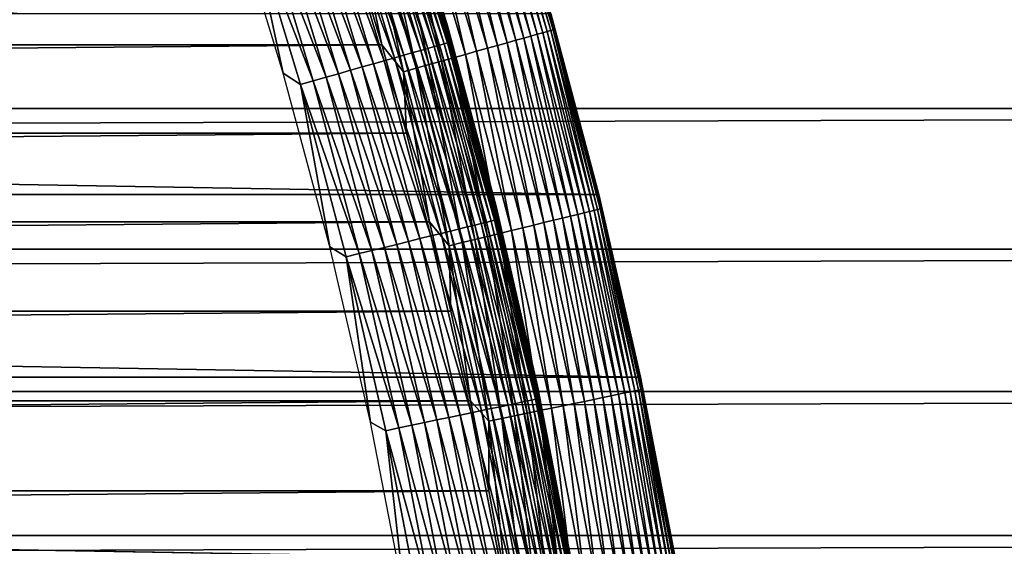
# Model space of a CAD drawing. Header units: millimetres. Extents: x -161 to 161, y -94 to 1149.
# Tile 555 of 656: x 102.44 to 108.2, y -52.01 to -48.93. Entities that reach past the tile are written whole.
import ezdxf

# ---------------------------------------------------------------- set-up
doc = ezdxf.new("R2010")
doc.units = ezdxf.units.MM
doc.header["$LTSCALE"] = 81.481481
for name, color, linetype in [('371', 7, 'CONTINUOUS'), ('376', 7, 'CONTINUOUS'), ('425', 7, 'CONTINUOUS'), ('426', 7, 'CONTINUOUS'), ('427', 7, 'CONTINUOUS'), ('429', 7, 'CONTINUOUS'), ('430', 7, 'CONTINUOUS')]:
    doc.layers.add(name, color=color, linetype=linetype)

msp = doc.modelspace()

# ---------------------------------------------------------------- linework, layer by layer
at = {"layer": '371', "color": 7, "linetype": 'CONTINUOUS', "true_color": 0xffe664}
for points in [[(-129, -48.642, 21.2591), (-129, -49.4484, 21.5791), (129, -48.642, 21.2591), (-129, -48.642, 21.2591)], [(129, -48.642, 21.2591), (-129, -49.4484, 21.5791), (129, -49.4484, 21.5791), (129, -48.642, 21.2591)], [(-129, -49.4484, 21.5791), (-129, -50.2703, 21.8696), (129, -49.4484, 21.5791), (-129, -49.4484, 21.5791)], [(129, -49.4484, 21.5791), (-129, -50.2703, 21.8696), (129, -50.2703, 21.8696), (129, -49.4484, 21.5791)], [(-129, -50.2703, 21.8696), (-129, -51.1043, 22.1296), (129, -50.2703, 21.8696), (-129, -50.2703, 21.8696)], [(129, -50.2703, 21.8696), (-129, -51.1043, 22.1296), (129, -51.1043, 22.1296), (129, -50.2703, 21.8696)], [(-129, -51.1043, 22.1296), (-129, -51.947, 22.3582), (129, -51.1043, 22.1296), (-129, -51.1043, 22.1296)], [(129, -51.1043, 22.1296), (-129, -51.947, 22.3582), (129, -51.947, 22.3582), (129, -51.1043, 22.1296)], [(-129, -51.947, 22.3582), (-129, -52.7946, 22.5541), (129, -51.947, 22.3582), (-129, -51.947, 22.3582)], [(129, -51.947, 22.3582), (-129, -52.7946, 22.5541), (129, -52.7946, 22.5541), (129, -51.947, 22.3582)]]:
    msp.add_3dface(points, dxfattribs=at)
at = {"layer": '376', "color": 7, "linetype": 'CONTINUOUS', "true_color": 0xffe664}
for points in [[(-129, -46.6303, -30.7096), (129, -46.6303, -30.7096), (-129, -68.4697, -30.7096), (-129, -46.6303, -30.7096)], [(-129, -68.4697, -30.7096), (129, -46.6303, -30.7096), (129, -68.4697, -30.7096), (-129, -68.4697, -30.7096)]]:
    msp.add_3dface(points, dxfattribs=at)
at = {"layer": '425', "linetype": 'CONTINUOUS'}
for points in [[(45.5929, -48.5623, -46.2096), (45.4406, -49.0762, -46.2096), (104.4071, -48.5623, -46.2096), (45.5929, -48.5623, -46.2096)], [(104.4071, -48.5623, -46.2096), (45.4406, -49.0762, -46.2096), (104.5594, -49.0762, -46.2096), (104.4071, -48.5623, -46.2096)], [(45.4406, -49.0762, -46.2096), (45.2976, -49.5921, -46.2096), (104.5594, -49.0762, -46.2096), (45.4406, -49.0762, -46.2096)], [(104.5594, -49.0762, -46.2096), (45.2976, -49.5921, -46.2096), (104.7024, -49.5921, -46.2096), (104.5594, -49.0762, -46.2096)], [(45.2976, -49.5921, -46.2096), (45.1634, -50.1113, -46.2096), (104.7024, -49.5921, -46.2096), (45.2976, -49.5921, -46.2096)], [(104.7024, -49.5921, -46.2096), (45.1634, -50.1113, -46.2096), (104.8366, -50.1114, -46.2096), (104.7024, -49.5921, -46.2096)], [(45.1634, -50.1113, -46.2096), (45.0382, -50.6336, -46.2096), (104.8366, -50.1114, -46.2096), (45.1634, -50.1113, -46.2096)], [(104.8366, -50.1114, -46.2096), (45.0382, -50.6336, -46.2096), (104.9619, -50.6336, -46.2096), (104.8366, -50.1114, -46.2096)], [(45.0382, -50.6336, -46.2096), (44.9219, -51.1583, -46.2096), (104.9619, -50.6336, -46.2096), (45.0382, -50.6336, -46.2096)], [(104.9619, -50.6336, -46.2096), (44.9219, -51.1583, -46.2096), (105.0781, -51.1583, -46.2096), (104.9619, -50.6336, -46.2096)], [(44.9219, -51.1583, -46.2096), (44.8148, -51.6851, -46.2096), (105.0781, -51.1583, -46.2096), (44.9219, -51.1583, -46.2096)], [(105.0781, -51.1583, -46.2096), (44.8148, -51.6851, -46.2096), (105.1852, -51.6851, -46.2096), (105.0781, -51.1583, -46.2096)], [(44.8148, -51.6851, -46.2096), (44.7168, -52.2133, -46.2096), (105.1852, -51.6851, -46.2096), (44.8148, -51.6851, -46.2096)], [(105.1852, -51.6851, -46.2096), (44.7168, -52.2133, -46.2096), (105.2832, -52.2133, -46.2096), (105.1852, -51.6851, -46.2096)]]:
    msp.add_3dface(points, dxfattribs=at)
at = {"layer": '426', "linetype": 'CONTINUOUS'}
for points in [[(44.4534, -48.8918, -66.2096), (105.8274, -49.9518, -66.2096), (44.1726, -49.9518, -66.2096), (44.4534, -48.8918, -66.2096)], [(105.5466, -48.8918, -66.2096), (105.8274, -49.9518, -66.2096), (44.4534, -48.8918, -66.2096), (105.5466, -48.8918, -66.2096)], [(44.1726, -49.9518, -66.2096), (106.0714, -51.0207, -66.2096), (43.9286, -51.0207, -66.2096), (44.1726, -49.9518, -66.2096)], [(105.8274, -49.9518, -66.2096), (106.0714, -51.0207, -66.2096), (44.1726, -49.9518, -66.2096), (105.8274, -49.9518, -66.2096)], [(43.9286, -51.0207, -66.2096), (106.278, -52.0962, -66.2096), (43.722, -52.0962, -66.2096), (43.9286, -51.0207, -66.2096)], [(106.0714, -51.0207, -66.2096), (106.278, -52.0962, -66.2096), (43.9286, -51.0207, -66.2096), (106.0714, -51.0207, -66.2096)]]:
    msp.add_3dface(points, dxfattribs=at)
at = {"layer": '427', "linetype": 'CONTINUOUS'}
for points in [[(105.8274, -49.9518, -66.2096), (105.5466, -48.8918, -66.2096), (105.8274, -49.9517, -47.2096), (105.8274, -49.9518, -66.2096)], [(105.8274, -49.9517, -47.2096), (105.5466, -48.8918, -66.2096), (105.5468, -48.8922, -47.2096), (105.8274, -49.9517, -47.2096)], [(106.0713, -51.0203, -47.2096), (105.8274, -49.9518, -66.2096), (105.8274, -49.9517, -47.2096), (106.0713, -51.0203, -47.2096)], [(106.0714, -51.0207, -66.2096), (105.8274, -49.9518, -66.2096), (106.0713, -51.0203, -47.2096), (106.0714, -51.0207, -66.2096)], [(106.2782, -52.0966, -47.2096), (106.0714, -51.0207, -66.2096), (106.0713, -51.0203, -47.2096), (106.2782, -52.0966, -47.2096)], [(106.278, -52.0962, -66.2096), (106.0714, -51.0207, -66.2096), (106.2782, -52.0966, -47.2096), (106.278, -52.0962, -66.2096)]]:
    msp.add_3dface(points, dxfattribs=at)
at = {"layer": '429', "linetype": 'CONTINUOUS'}
for points in [[(105.1589, -47.978, -46.7565), (105.4681, -49.0132, -46.7565), (105.1902, -47.9681, -46.8279), (105.1589, -47.978, -46.7565)], [(105.1902, -47.9681, -46.8279), (105.4997, -49.0044, -46.8279), (105.216, -47.9599, -46.9017), (105.1902, -47.9681, -46.8279)], [(105.1902, -47.9681, -46.8279), (105.4681, -49.0132, -46.7565), (105.4997, -49.0044, -46.8279), (105.1902, -47.9681, -46.8279)], [(105.216, -47.9599, -46.9017), (105.5258, -48.9971, -46.9017), (105.2363, -47.9534, -46.9773), (105.216, -47.9599, -46.9017)], [(105.216, -47.9599, -46.9017), (105.4997, -49.0044, -46.8279), (105.5258, -48.9971, -46.9017), (105.216, -47.9599, -46.9017)], [(105.2363, -47.9534, -46.9773), (105.5463, -48.9913, -46.9773), (105.2508, -47.9488, -47.0544), (105.2363, -47.9534, -46.9773)], [(105.2363, -47.9534, -46.9773), (105.5258, -48.9971, -46.9017), (105.5463, -48.9913, -46.9773), (105.2363, -47.9534, -46.9773)], [(105.2508, -47.9488, -47.0544), (105.561, -48.9872, -47.0544), (105.2595, -47.9461, -47.1325), (105.2508, -47.9488, -47.0544)], [(105.2508, -47.9488, -47.0544), (105.5463, -48.9913, -46.9773), (105.561, -48.9872, -47.0544), (105.2508, -47.9488, -47.0544)], [(105.5468, -48.8922, -47.2096), (105.2595, -47.9461, -47.1325), (105.5698, -48.9848, -47.1325), (105.5468, -48.8922, -47.2096)], [(105.2595, -47.9461, -47.1325), (105.561, -48.9872, -47.0544), (105.5698, -48.9848, -47.1325), (105.2595, -47.9461, -47.1325)], [(104.9837, -48.0336, -46.5029), (105.2911, -49.0628, -46.5029), (105.0345, -48.0175, -46.5607), (104.9837, -48.0336, -46.5029)], [(105.0345, -48.0175, -46.5607), (105.3424, -49.0485, -46.5607), (105.0808, -48.0028, -46.6225), (105.0345, -48.0175, -46.5607)], [(105.0345, -48.0175, -46.5607), (105.2911, -49.0628, -46.5029), (105.3424, -49.0485, -46.5607), (105.0345, -48.0175, -46.5607)], [(105.0808, -48.0028, -46.6225), (105.3892, -49.0353, -46.6225), (105.1224, -47.9896, -46.6879), (105.0808, -48.0028, -46.6225)], [(105.0808, -48.0028, -46.6225), (105.3424, -49.0485, -46.5607), (105.3892, -49.0353, -46.6225), (105.0808, -48.0028, -46.6225)], [(105.1224, -47.9896, -46.6879), (105.4312, -49.0236, -46.6879), (105.1589, -47.978, -46.7565), (105.1224, -47.9896, -46.6879)], [(105.1224, -47.9896, -46.6879), (105.3892, -49.0353, -46.6225), (105.4312, -49.0236, -46.6879), (105.1224, -47.9896, -46.6879)], [(105.1589, -47.978, -46.7565), (105.4312, -49.0236, -46.6879), (105.4681, -49.0132, -46.7565), (105.1589, -47.978, -46.7565)], [(104.8076, -48.0895, -46.3572), (105.1132, -49.1127, -46.3572), (104.8699, -48.0697, -46.4009), (104.8076, -48.0895, -46.3572)], [(104.8699, -48.0697, -46.4009), (105.1761, -49.095, -46.4009), (104.9287, -48.0511, -46.4496), (104.8699, -48.0697, -46.4009)], [(104.8699, -48.0697, -46.4009), (105.1132, -49.1127, -46.3572), (105.1761, -49.095, -46.4009), (104.8699, -48.0697, -46.4009)], [(104.9287, -48.0511, -46.4496), (105.2355, -49.0784, -46.4496), (104.9837, -48.0336, -46.5029), (104.9287, -48.0511, -46.4496)], [(104.9287, -48.0511, -46.4496), (105.1761, -49.095, -46.4009), (105.2355, -49.0784, -46.4496), (104.9287, -48.0511, -46.4496)], [(104.9837, -48.0336, -46.5029), (105.2355, -49.0784, -46.4496), (105.2911, -49.0628, -46.5029), (104.9837, -48.0336, -46.5029)], [(104.604, -48.1541, -46.2586), (104.9075, -49.1703, -46.2586), (104.6742, -48.1318, -46.2858), (104.604, -48.1541, -46.2586)], [(104.6742, -48.1318, -46.2858), (104.9785, -49.1504, -46.2858), (104.7423, -48.1102, -46.3187), (104.6742, -48.1318, -46.2858)], [(104.6742, -48.1318, -46.2858), (104.9075, -49.1703, -46.2586), (104.9785, -49.1504, -46.2858), (104.6742, -48.1318, -46.2858)], [(104.7423, -48.1102, -46.3187), (105.0472, -49.1312, -46.3187), (104.8076, -48.0895, -46.3572), (104.7423, -48.1102, -46.3187)], [(104.7423, -48.1102, -46.3187), (104.9785, -49.1504, -46.2858), (105.0472, -49.1312, -46.3187), (104.7423, -48.1102, -46.3187)], [(104.8076, -48.0895, -46.3572), (105.0472, -49.1312, -46.3187), (105.1132, -49.1127, -46.3572), (104.8076, -48.0895, -46.3572)], [(104.384, -48.2239, -46.2126), (104.6853, -49.2326, -46.2126), (104.4584, -48.2003, -46.2219), (104.384, -48.2239, -46.2126)], [(104.4584, -48.2003, -46.2219), (104.7604, -49.2115, -46.2219), (104.5319, -48.177, -46.2372), (104.4584, -48.2003, -46.2219)], [(104.4584, -48.2003, -46.2219), (104.6853, -49.2326, -46.2126), (104.7604, -49.2115, -46.2219), (104.4584, -48.2003, -46.2219)], [(104.5319, -48.177, -46.2372), (104.8346, -49.1907, -46.2372), (104.604, -48.1541, -46.2586), (104.5319, -48.177, -46.2372)], [(104.5319, -48.177, -46.2372), (104.7604, -49.2115, -46.2219), (104.8346, -49.1907, -46.2372), (104.5319, -48.177, -46.2372)], [(104.604, -48.1541, -46.2586), (104.8346, -49.1907, -46.2372), (104.9075, -49.1703, -46.2586), (104.604, -48.1541, -46.2586)], [(104.4071, -48.5623, -46.2096), (104.5594, -49.0762, -46.2096), (104.384, -48.2239, -46.2126), (104.4071, -48.5623, -46.2096)], [(104.384, -48.2239, -46.2126), (104.5594, -49.0762, -46.2096), (104.6853, -49.2326, -46.2126), (104.384, -48.2239, -46.2126)], [(105.8274, -49.9517, -47.2096), (105.5468, -48.8922, -47.2096), (105.5698, -48.9848, -47.1325), (105.8274, -49.9517, -47.2096)], [(105.4681, -49.0132, -46.7565), (105.7418, -50.0584, -46.7565), (105.4997, -49.0044, -46.8279), (105.4681, -49.0132, -46.7565)], [(105.4997, -49.0044, -46.8279), (105.7737, -50.0507, -46.8279), (105.5258, -48.9971, -46.9017), (105.4997, -49.0044, -46.8279)], [(105.4997, -49.0044, -46.8279), (105.7418, -50.0584, -46.7565), (105.7737, -50.0507, -46.8279), (105.4997, -49.0044, -46.8279)], [(105.5258, -48.9971, -46.9017), (105.8001, -50.0442, -46.9017), (105.5463, -48.9913, -46.9773), (105.5258, -48.9971, -46.9017)], [(105.5258, -48.9971, -46.9017), (105.7737, -50.0507, -46.8279), (105.8001, -50.0442, -46.9017), (105.5258, -48.9971, -46.9017)], [(105.5463, -48.9913, -46.9773), (105.8207, -50.0392, -46.9773), (105.561, -48.9872, -47.0544), (105.5463, -48.9913, -46.9773)], [(105.5463, -48.9913, -46.9773), (105.8001, -50.0442, -46.9017), (105.8207, -50.0392, -46.9773), (105.5463, -48.9913, -46.9773)], [(105.561, -48.9872, -47.0544), (105.8355, -50.0356, -47.0544), (105.5698, -48.9848, -47.1325), (105.561, -48.9872, -47.0544)], [(105.561, -48.9872, -47.0544), (105.8207, -50.0392, -46.9773), (105.8355, -50.0356, -47.0544), (105.561, -48.9872, -47.0544)], [(105.8274, -49.9517, -47.2096), (105.5698, -48.9848, -47.1325), (105.8444, -50.0334, -47.1325), (105.8274, -49.9517, -47.2096)], [(105.5698, -48.9848, -47.1325), (105.8355, -50.0356, -47.0544), (105.8444, -50.0334, -47.1325), (105.5698, -48.9848, -47.1325)], [(105.2355, -49.0784, -46.4496), (105.5071, -50.1156, -46.4496), (105.2911, -49.0628, -46.5029), (105.2355, -49.0784, -46.4496)], [(105.2911, -49.0628, -46.5029), (105.5632, -50.102, -46.5029), (105.3424, -49.0485, -46.5607), (105.2911, -49.0628, -46.5029)], [(105.2911, -49.0628, -46.5029), (105.5071, -50.1156, -46.4496), (105.5632, -50.102, -46.5029), (105.2911, -49.0628, -46.5029)], [(105.3424, -49.0485, -46.5607), (105.615, -50.0893, -46.5607), (105.3892, -49.0353, -46.6225), (105.3424, -49.0485, -46.5607)], [(105.3424, -49.0485, -46.5607), (105.5632, -50.102, -46.5029), (105.615, -50.0893, -46.5607), (105.3424, -49.0485, -46.5607)], [(105.3892, -49.0353, -46.6225), (105.6622, -50.0778, -46.6225), (105.4312, -49.0236, -46.6879), (105.3892, -49.0353, -46.6225)], [(105.3892, -49.0353, -46.6225), (105.615, -50.0893, -46.5607), (105.6622, -50.0778, -46.6225), (105.3892, -49.0353, -46.6225)], [(105.4312, -49.0236, -46.6879), (105.7046, -50.0675, -46.6879), (105.4681, -49.0132, -46.7565), (105.4312, -49.0236, -46.6879)], [(105.4312, -49.0236, -46.6879), (105.6622, -50.0778, -46.6225), (105.7046, -50.0675, -46.6879), (105.4312, -49.0236, -46.6879)], [(105.4681, -49.0132, -46.7565), (105.7046, -50.0675, -46.6879), (105.7418, -50.0584, -46.7565), (105.4681, -49.0132, -46.7565)], [(104.5594, -49.0762, -46.2096), (104.7024, -49.5921, -46.2096), (104.6853, -49.2326, -46.2126), (104.5594, -49.0762, -46.2096)], [(105.0472, -49.1312, -46.3187), (105.3171, -50.1619, -46.3187), (105.1132, -49.1127, -46.3572), (105.0472, -49.1312, -46.3187)], [(105.1132, -49.1127, -46.3572), (105.3837, -50.1457, -46.3572), (105.1761, -49.095, -46.4009), (105.1132, -49.1127, -46.3572)], [(105.1132, -49.1127, -46.3572), (105.3171, -50.1619, -46.3187), (105.3837, -50.1457, -46.3572), (105.1132, -49.1127, -46.3572)], [(105.1761, -49.095, -46.4009), (105.4472, -50.1302, -46.4009), (105.2355, -49.0784, -46.4496), (105.1761, -49.095, -46.4009)], [(105.1761, -49.095, -46.4009), (105.3837, -50.1457, -46.3572), (105.4472, -50.1302, -46.4009), (105.1761, -49.095, -46.4009)], [(105.2355, -49.0784, -46.4496), (105.4472, -50.1302, -46.4009), (105.5071, -50.1156, -46.4496), (105.2355, -49.0784, -46.4496)], [(104.8346, -49.1907, -46.2372), (105.1026, -50.2142, -46.2372), (104.9075, -49.1703, -46.2586), (104.8346, -49.1907, -46.2372)], [(104.9075, -49.1703, -46.2586), (105.1761, -50.1963, -46.2586), (104.9785, -49.1504, -46.2858), (104.9075, -49.1703, -46.2586)], [(104.9075, -49.1703, -46.2586), (105.1026, -50.2142, -46.2372), (105.1761, -50.1963, -46.2586), (104.9075, -49.1703, -46.2586)], [(104.9785, -49.1504, -46.2858), (105.2478, -50.1788, -46.2858), (105.0472, -49.1312, -46.3187), (104.9785, -49.1504, -46.2858)], [(104.9785, -49.1504, -46.2858), (105.1761, -50.1963, -46.2586), (105.2478, -50.1788, -46.2858), (104.9785, -49.1504, -46.2858)], [(105.0472, -49.1312, -46.3187), (105.2478, -50.1788, -46.2858), (105.3171, -50.1619, -46.3187), (105.0472, -49.1312, -46.3187)], [(104.6853, -49.2326, -46.2126), (104.9519, -50.2509, -46.2126), (104.7604, -49.2115, -46.2219), (104.6853, -49.2326, -46.2126)], [(104.7024, -49.5921, -46.2096), (104.8366, -50.1114, -46.2096), (104.6853, -49.2326, -46.2126), (104.7024, -49.5921, -46.2096)], [(104.6853, -49.2326, -46.2126), (104.8366, -50.1114, -46.2096), (104.9519, -50.2509, -46.2126), (104.6853, -49.2326, -46.2126)], [(104.7604, -49.2115, -46.2219), (105.0277, -50.2324, -46.2219), (104.8346, -49.1907, -46.2372), (104.7604, -49.2115, -46.2219)], [(104.7604, -49.2115, -46.2219), (104.9519, -50.2509, -46.2126), (105.0277, -50.2324, -46.2219), (104.7604, -49.2115, -46.2219)], [(104.8346, -49.1907, -46.2372), (105.0277, -50.2324, -46.2219), (105.1026, -50.2142, -46.2372), (104.8346, -49.1907, -46.2372)], [(106.0713, -51.0203, -47.2096), (105.8274, -49.9517, -47.2096), (105.8444, -50.0334, -47.1325), (106.0713, -51.0203, -47.2096)], [(105.7737, -50.0507, -46.8279), (106.0118, -51.1057, -46.8279), (105.8001, -50.0442, -46.9017), (105.7737, -50.0507, -46.8279)], [(105.8001, -50.0442, -46.9017), (106.0384, -51.1002, -46.9017), (105.8207, -50.0392, -46.9773), (105.8001, -50.0442, -46.9017)], [(105.8001, -50.0442, -46.9017), (106.0118, -51.1057, -46.8279), (106.0384, -51.1002, -46.9017), (105.8001, -50.0442, -46.9017)], [(105.8207, -50.0392, -46.9773), (106.0592, -51.0958, -46.9773), (105.8355, -50.0356, -47.0544), (105.8207, -50.0392, -46.9773)], [(105.8207, -50.0392, -46.9773), (106.0384, -51.1002, -46.9017), (106.0592, -51.0958, -46.9773), (105.8207, -50.0392, -46.9773)], [(105.8355, -50.0356, -47.0544), (106.0741, -51.0927, -47.0544), (105.8444, -50.0334, -47.1325), (105.8355, -50.0356, -47.0544)], [(105.8355, -50.0356, -47.0544), (106.0592, -51.0958, -46.9773), (106.0741, -51.0927, -47.0544), (105.8355, -50.0356, -47.0544)], [(106.0713, -51.0203, -47.2096), (105.8444, -50.0334, -47.1325), (106.083, -51.0909, -47.1325), (106.0713, -51.0203, -47.2096)], [(105.8444, -50.0334, -47.1325), (106.0741, -51.0927, -47.0544), (106.083, -51.0909, -47.1325), (105.8444, -50.0334, -47.1325)], [(105.5071, -50.1156, -46.4496), (105.7432, -51.1615, -46.4496), (105.5632, -50.102, -46.5029), (105.5071, -50.1156, -46.4496)], [(105.5632, -50.102, -46.5029), (105.7996, -51.1498, -46.5029), (105.615, -50.0893, -46.5607), (105.5632, -50.102, -46.5029)], [(105.5632, -50.102, -46.5029), (105.7432, -51.1615, -46.4496), (105.7996, -51.1498, -46.5029), (105.5632, -50.102, -46.5029)], [(105.615, -50.0893, -46.5607), (105.8518, -51.1389, -46.5607), (105.6622, -50.0778, -46.6225), (105.615, -50.0893, -46.5607)], [(105.615, -50.0893, -46.5607), (105.7996, -51.1498, -46.5029), (105.8518, -51.1389, -46.5607), (105.615, -50.0893, -46.5607)], [(105.6622, -50.0778, -46.6225), (105.8994, -51.129, -46.6225), (105.7046, -50.0675, -46.6879), (105.6622, -50.0778, -46.6225)], [(105.6622, -50.0778, -46.6225), (105.8518, -51.1389, -46.5607), (105.8994, -51.129, -46.6225), (105.6622, -50.0778, -46.6225)], [(105.7046, -50.0675, -46.6879), (105.9421, -51.1202, -46.6879), (105.7418, -50.0584, -46.7565), (105.7046, -50.0675, -46.6879)], [(105.7046, -50.0675, -46.6879), (105.8994, -51.129, -46.6225), (105.9421, -51.1202, -46.6879), (105.7046, -50.0675, -46.6879)], [(105.7418, -50.0584, -46.7565), (105.9797, -51.1124, -46.7565), (105.7737, -50.0507, -46.8279), (105.7418, -50.0584, -46.7565)], [(105.7418, -50.0584, -46.7565), (105.9421, -51.1202, -46.6879), (105.9797, -51.1124, -46.7565), (105.7418, -50.0584, -46.7565)], [(105.7737, -50.0507, -46.8279), (105.9797, -51.1124, -46.7565), (106.0118, -51.1057, -46.8279), (105.7737, -50.0507, -46.8279)], [(104.8366, -50.1114, -46.2096), (104.9619, -50.6336, -46.2096), (104.9519, -50.2509, -46.2126), (104.8366, -50.1114, -46.2096)], [(105.3171, -50.1619, -46.3187), (105.5517, -51.2013, -46.3187), (105.3837, -50.1457, -46.3572), (105.3171, -50.1619, -46.3187)], [(105.3837, -50.1457, -46.3572), (105.6188, -51.1873, -46.3572), (105.4472, -50.1302, -46.4009), (105.3837, -50.1457, -46.3572)], [(105.3837, -50.1457, -46.3572), (105.5517, -51.2013, -46.3187), (105.6188, -51.1873, -46.3572), (105.3837, -50.1457, -46.3572)], [(105.4472, -50.1302, -46.4009), (105.6828, -51.174, -46.4009), (105.5071, -50.1156, -46.4496), (105.4472, -50.1302, -46.4009)], [(105.4472, -50.1302, -46.4009), (105.6188, -51.1873, -46.3572), (105.6828, -51.174, -46.4009), (105.4472, -50.1302, -46.4009)], [(105.5071, -50.1156, -46.4496), (105.6828, -51.174, -46.4009), (105.7432, -51.1615, -46.4496), (105.5071, -50.1156, -46.4496)], [(105.0277, -50.2324, -46.2219), (105.2601, -51.2619, -46.2219), (105.1026, -50.2142, -46.2372), (105.0277, -50.2324, -46.2219)], [(105.1026, -50.2142, -46.2372), (105.3355, -51.2462, -46.2372), (105.1761, -50.1963, -46.2586), (105.1026, -50.2142, -46.2372)], [(105.1026, -50.2142, -46.2372), (105.2601, -51.2619, -46.2219), (105.3355, -51.2462, -46.2372), (105.1026, -50.2142, -46.2372)], [(105.1761, -50.1963, -46.2586), (105.4096, -51.2308, -46.2586), (105.2478, -50.1788, -46.2858), (105.1761, -50.1963, -46.2586)], [(105.1761, -50.1963, -46.2586), (105.3355, -51.2462, -46.2372), (105.4096, -51.2308, -46.2586), (105.1761, -50.1963, -46.2586)], [(105.2478, -50.1788, -46.2858), (105.4818, -51.2158, -46.2858), (105.3171, -50.1619, -46.3187), (105.2478, -50.1788, -46.2858)], [(105.2478, -50.1788, -46.2858), (105.4096, -51.2308, -46.2586), (105.4818, -51.2158, -46.2858), (105.2478, -50.1788, -46.2858)], [(105.3171, -50.1619, -46.3187), (105.4818, -51.2158, -46.2858), (105.5517, -51.2013, -46.3187), (105.3171, -50.1619, -46.3187)], [(104.9519, -50.2509, -46.2126), (105.1837, -51.2778, -46.2126), (105.0277, -50.2324, -46.2219), (104.9519, -50.2509, -46.2126)], [(104.9619, -50.6336, -46.2096), (105.0781, -51.1583, -46.2096), (104.9519, -50.2509, -46.2126), (104.9619, -50.6336, -46.2096)], [(104.9519, -50.2509, -46.2126), (105.0781, -51.1583, -46.2096), (105.1837, -51.2778, -46.2126), (104.9519, -50.2509, -46.2126)], [(105.0277, -50.2324, -46.2219), (105.1837, -51.2778, -46.2126), (105.2601, -51.2619, -46.2219), (105.0277, -50.2324, -46.2219)], [(106.2782, -52.0966, -47.2096), (106.0713, -51.0203, -47.2096), (106.083, -51.0909, -47.1325), (106.2782, -52.0966, -47.2096)], [(105.7996, -51.1498, -46.5029), (106.0002, -52.205, -46.5029), (105.8518, -51.1389, -46.5607), (105.7996, -51.1498, -46.5029)], [(105.8518, -51.1389, -46.5607), (106.0527, -52.196, -46.5607), (105.8994, -51.129, -46.6225), (105.8518, -51.1389, -46.5607)], [(105.8518, -51.1389, -46.5607), (106.0002, -52.205, -46.5029), (106.0527, -52.196, -46.5607), (105.8518, -51.1389, -46.5607)], [(105.8994, -51.129, -46.6225), (106.1006, -52.1877, -46.6225), (105.9421, -51.1202, -46.6879), (105.8994, -51.129, -46.6225)], [(105.8994, -51.129, -46.6225), (106.0527, -52.196, -46.5607), (106.1006, -52.1877, -46.6225), (105.8994, -51.129, -46.6225)], [(105.9421, -51.1202, -46.6879), (106.1436, -52.1803, -46.6879), (105.9797, -51.1124, -46.7565), (105.9421, -51.1202, -46.6879)], [(105.9421, -51.1202, -46.6879), (106.1006, -52.1877, -46.6225), (106.1436, -52.1803, -46.6879), (105.9421, -51.1202, -46.6879)], [(105.9797, -51.1124, -46.7565), (106.1814, -52.1738, -46.7565), (106.0118, -51.1057, -46.8279), (105.9797, -51.1124, -46.7565)], [(105.9797, -51.1124, -46.7565), (106.1436, -52.1803, -46.6879), (106.1814, -52.1738, -46.7565), (105.9797, -51.1124, -46.7565)], [(106.0118, -51.1057, -46.8279), (106.2137, -52.1682, -46.8279), (106.0384, -51.1002, -46.9017), (106.0118, -51.1057, -46.8279)], [(106.0118, -51.1057, -46.8279), (106.1814, -52.1738, -46.7565), (106.2137, -52.1682, -46.8279), (106.0118, -51.1057, -46.8279)], [(106.0384, -51.1002, -46.9017), (106.2405, -52.1636, -46.9017), (106.0592, -51.0958, -46.9773), (106.0384, -51.1002, -46.9017)], [(106.0384, -51.1002, -46.9017), (106.2137, -52.1682, -46.8279), (106.2405, -52.1636, -46.9017), (106.0384, -51.1002, -46.9017)], [(106.0592, -51.0958, -46.9773), (106.2614, -52.16, -46.9773), (106.0741, -51.0927, -47.0544), (106.0592, -51.0958, -46.9773)], [(106.0592, -51.0958, -46.9773), (106.2405, -52.1636, -46.9017), (106.2614, -52.16, -46.9773), (106.0592, -51.0958, -46.9773)], [(106.0741, -51.0927, -47.0544), (106.2764, -52.1574, -47.0544), (106.083, -51.0909, -47.1325), (106.0741, -51.0927, -47.0544)], [(106.0741, -51.0927, -47.0544), (106.2614, -52.16, -46.9773), (106.2764, -52.1574, -47.0544), (106.0741, -51.0927, -47.0544)], [(106.2782, -52.0966, -47.2096), (106.083, -51.0909, -47.1325), (106.2854, -52.1559, -47.1325), (106.2782, -52.0966, -47.2096)], [(106.083, -51.0909, -47.1325), (106.2764, -52.1574, -47.0544), (106.2854, -52.1559, -47.1325), (106.083, -51.0909, -47.1325)], [(105.0781, -51.1583, -46.2096), (105.1852, -51.6851, -46.2096), (105.1837, -51.2778, -46.2126), (105.0781, -51.1583, -46.2096)], [(105.5517, -51.2013, -46.3187), (105.7506, -52.2481, -46.3187), (105.6188, -51.1873, -46.3572), (105.5517, -51.2013, -46.3187)], [(105.6188, -51.1873, -46.3572), (105.8182, -52.2364, -46.3572), (105.6828, -51.174, -46.4009), (105.6188, -51.1873, -46.3572)], [(105.6188, -51.1873, -46.3572), (105.7506, -52.2481, -46.3187), (105.8182, -52.2364, -46.3572), (105.6188, -51.1873, -46.3572)], [(105.6828, -51.174, -46.4009), (105.8826, -52.2253, -46.4009), (105.7432, -51.1615, -46.4496), (105.6828, -51.174, -46.4009)], [(105.6828, -51.174, -46.4009), (105.8182, -52.2364, -46.3572), (105.8826, -52.2253, -46.4009), (105.6828, -51.174, -46.4009)], [(105.7432, -51.1615, -46.4496), (105.9434, -52.2148, -46.4496), (105.7996, -51.1498, -46.5029), (105.7432, -51.1615, -46.4496)], [(105.7432, -51.1615, -46.4496), (105.8826, -52.2253, -46.4009), (105.9434, -52.2148, -46.4496), (105.7432, -51.1615, -46.4496)], [(105.7996, -51.1498, -46.5029), (105.9434, -52.2148, -46.4496), (106.0002, -52.205, -46.5029), (105.7996, -51.1498, -46.5029)], [(105.2601, -51.2619, -46.2219), (105.4571, -52.2987, -46.2219), (105.3355, -51.2462, -46.2372), (105.2601, -51.2619, -46.2219)], [(105.3355, -51.2462, -46.2372), (105.5331, -52.2856, -46.2372), (105.4096, -51.2308, -46.2586), (105.3355, -51.2462, -46.2372)], [(105.3355, -51.2462, -46.2372), (105.4571, -52.2987, -46.2219), (105.5331, -52.2856, -46.2372), (105.3355, -51.2462, -46.2372)], [(105.4096, -51.2308, -46.2586), (105.6076, -52.2727, -46.2586), (105.4818, -51.2158, -46.2858), (105.4096, -51.2308, -46.2586)], [(105.4096, -51.2308, -46.2586), (105.5331, -52.2856, -46.2372), (105.6076, -52.2727, -46.2586), (105.4096, -51.2308, -46.2586)], [(105.4818, -51.2158, -46.2858), (105.6803, -52.2602, -46.2858), (105.5517, -51.2013, -46.3187), (105.4818, -51.2158, -46.2858)], [(105.4818, -51.2158, -46.2858), (105.6076, -52.2727, -46.2586), (105.6803, -52.2602, -46.2858), (105.4818, -51.2158, -46.2858)], [(105.5517, -51.2013, -46.3187), (105.6803, -52.2602, -46.2858), (105.7506, -52.2481, -46.3187), (105.5517, -51.2013, -46.3187)], [(105.1837, -51.2778, -46.2126), (105.3802, -52.3119, -46.2126), (105.2601, -51.2619, -46.2219), (105.1837, -51.2778, -46.2126)], [(105.1852, -51.6851, -46.2096), (105.2832, -52.2133, -46.2096), (105.1837, -51.2778, -46.2126), (105.1852, -51.6851, -46.2096)], [(105.1837, -51.2778, -46.2126), (105.2832, -52.2133, -46.2096), (105.3802, -52.3119, -46.2126), (105.1837, -51.2778, -46.2126)], [(105.2601, -51.2619, -46.2219), (105.3802, -52.3119, -46.2126), (105.4571, -52.2987, -46.2219), (105.2601, -51.2619, -46.2219)]]:
    msp.add_3dface(points, dxfattribs=at)
at = {"layer": '430', "color": 7, "linetype": 'CONTINUOUS', "true_color": 0xaaaaaa}
for points in [[(104.9433, -48.9639, -47.8096), (104.6556, -48.0274, -47.7325), (104.6254, -47.9241, -47.8096), (104.9433, -48.9639, -47.8096)], [(104.6469, -48.0302, -47.6544), (104.9579, -49.0591, -47.6544), (104.6324, -48.0348, -47.5773), (104.6469, -48.0302, -47.6544)], [(104.6556, -48.0274, -47.7325), (104.9666, -49.0566, -47.7325), (104.6469, -48.0302, -47.6544), (104.6556, -48.0274, -47.7325)], [(104.6469, -48.0302, -47.6544), (104.9666, -49.0566, -47.7325), (104.9579, -49.0591, -47.6544), (104.6469, -48.0302, -47.6544)], [(104.9666, -49.0566, -47.7325), (104.6556, -48.0274, -47.7325), (104.9433, -48.9639, -47.8096), (104.9666, -49.0566, -47.7325)], [(104.4771, -48.0847, -47.2225), (104.7863, -49.1078, -47.2225), (104.4308, -48.0995, -47.1607), (104.4771, -48.0847, -47.2225)], [(104.5186, -48.0714, -47.2879), (104.8282, -49.0959, -47.2879), (104.4771, -48.0847, -47.2225), (104.5186, -48.0714, -47.2879)], [(104.4771, -48.0847, -47.2225), (104.8282, -49.0959, -47.2879), (104.7863, -49.1078, -47.2225), (104.4771, -48.0847, -47.2225)], [(104.5551, -48.0596, -47.3565), (104.8651, -49.0854, -47.3565), (104.5186, -48.0714, -47.2879), (104.5551, -48.0596, -47.3565)], [(104.5186, -48.0714, -47.2879), (104.8651, -49.0854, -47.3565), (104.8282, -49.0959, -47.2879), (104.5186, -48.0714, -47.2879)], [(104.5864, -48.0496, -47.4279), (104.8967, -49.0765, -47.4279), (104.5551, -48.0596, -47.3565), (104.5864, -48.0496, -47.4279)], [(104.5551, -48.0596, -47.3565), (104.8967, -49.0765, -47.4279), (104.8651, -49.0854, -47.3565), (104.5551, -48.0596, -47.3565)], [(104.6122, -48.0413, -47.5017), (104.9228, -49.0691, -47.5017), (104.5864, -48.0496, -47.4279), (104.6122, -48.0413, -47.5017)], [(104.5864, -48.0496, -47.4279), (104.9228, -49.0691, -47.5017), (104.8967, -49.0765, -47.4279), (104.5864, -48.0496, -47.4279)], [(104.6324, -48.0348, -47.5773), (104.9432, -49.0633, -47.5773), (104.6122, -48.0413, -47.5017), (104.6324, -48.0348, -47.5773)], [(104.6122, -48.0413, -47.5017), (104.9432, -49.0633, -47.5773), (104.9228, -49.0691, -47.5017), (104.6122, -48.0413, -47.5017)], [(104.6324, -48.0348, -47.5773), (104.9579, -49.0591, -47.6544), (104.9432, -49.0633, -47.5773), (104.6324, -48.0348, -47.5773)], [(104.3252, -48.1335, -47.0496), (104.6327, -49.1513, -47.0496), (104.2664, -48.1523, -47.0009), (104.3252, -48.1335, -47.0496)], [(104.3801, -48.1158, -47.1029), (104.6882, -49.1356, -47.1029), (104.3252, -48.1335, -47.0496), (104.3801, -48.1158, -47.1029)], [(104.3252, -48.1335, -47.0496), (104.6882, -49.1356, -47.1029), (104.6327, -49.1513, -47.0496), (104.3252, -48.1335, -47.0496)], [(104.4308, -48.0995, -47.1607), (104.7395, -49.121, -47.1607), (104.3801, -48.1158, -47.1029), (104.4308, -48.0995, -47.1607)], [(104.3801, -48.1158, -47.1029), (104.7395, -49.121, -47.1607), (104.6882, -49.1356, -47.1029), (104.3801, -48.1158, -47.1029)], [(104.4308, -48.0995, -47.1607), (104.7863, -49.1078, -47.2225), (104.7395, -49.121, -47.1607), (104.4308, -48.0995, -47.1607)], [(104.1389, -48.1933, -46.9187), (104.4445, -49.2046, -46.9187), (104.071, -48.2151, -46.8858), (104.1389, -48.1933, -46.9187)], [(104.2042, -48.1723, -46.9572), (104.5105, -49.1859, -46.9572), (104.1389, -48.1933, -46.9187), (104.2042, -48.1723, -46.9572)], [(104.1389, -48.1933, -46.9187), (104.5105, -49.1859, -46.9572), (104.4445, -49.2046, -46.9187), (104.1389, -48.1933, -46.9187)], [(104.2664, -48.1523, -47.0009), (104.5733, -49.1681, -47.0009), (104.2042, -48.1723, -46.9572), (104.2664, -48.1523, -47.0009)], [(104.2042, -48.1723, -46.9572), (104.5733, -49.1681, -47.0009), (104.5105, -49.1859, -46.9572), (104.2042, -48.1723, -46.9572)], [(104.2664, -48.1523, -47.0009), (104.6327, -49.1513, -47.0496), (104.5733, -49.1681, -47.0009), (104.2664, -48.1523, -47.0009)], [(103.6749, -48.2347, -46.8096), (103.781, -48.3082, -46.8126), (103.9825, -49.2412, -46.8096), (103.6749, -48.2347, -46.8096)], [(103.9288, -48.2608, -46.8372), (104.2322, -49.2648, -46.8372), (103.8554, -48.2843, -46.8219), (103.9288, -48.2608, -46.8372)], [(104.0008, -48.2376, -46.8586), (104.3049, -49.2442, -46.8586), (103.9288, -48.2608, -46.8372), (104.0008, -48.2376, -46.8586)], [(103.9288, -48.2608, -46.8372), (104.3049, -49.2442, -46.8586), (104.2322, -49.2648, -46.8372), (103.9288, -48.2608, -46.8372)], [(104.071, -48.2151, -46.8858), (104.3759, -49.2241, -46.8858), (104.0008, -48.2376, -46.8586), (104.071, -48.2151, -46.8858)], [(104.0008, -48.2376, -46.8586), (104.3759, -49.2241, -46.8858), (104.3049, -49.2442, -46.8586), (104.0008, -48.2376, -46.8586)], [(104.071, -48.2151, -46.8858), (104.4445, -49.2046, -46.9187), (104.3759, -49.2241, -46.8858), (104.071, -48.2151, -46.8858)], [(103.8554, -48.2843, -46.8219), (104.158, -49.2858, -46.8219), (103.781, -48.3082, -46.8126), (103.8554, -48.2843, -46.8219)], [(103.781, -48.3082, -46.8126), (104.158, -49.2858, -46.8219), (104.0829, -49.3071, -46.8126), (103.781, -48.3082, -46.8126)], [(103.781, -48.3082, -46.8126), (104.0829, -49.3071, -46.8126), (103.9825, -49.2412, -46.8096), (103.781, -48.3082, -46.8126)], [(103.8554, -48.2843, -46.8219), (104.2322, -49.2648, -46.8372), (104.158, -49.2858, -46.8219), (103.8554, -48.2843, -46.8219)], [(105.2247, -50.0141, -47.8096), (104.9666, -49.0566, -47.7325), (104.9433, -48.9639, -47.8096), (105.2247, -50.0141, -47.8096)], [(104.9432, -49.0633, -47.5773), (105.2183, -50.1019, -47.5773), (104.9228, -49.0691, -47.5017), (104.9432, -49.0633, -47.5773)], [(104.9579, -49.0591, -47.6544), (105.2331, -50.0982, -47.6544), (104.9432, -49.0633, -47.5773), (104.9579, -49.0591, -47.6544)], [(104.9432, -49.0633, -47.5773), (105.2331, -50.0982, -47.6544), (105.2183, -50.1019, -47.5773), (104.9432, -49.0633, -47.5773)], [(104.9666, -49.0566, -47.7325), (105.242, -50.096, -47.7325), (104.9579, -49.0591, -47.6544), (104.9666, -49.0566, -47.7325)], [(104.9579, -49.0591, -47.6544), (105.242, -50.096, -47.7325), (105.2331, -50.0982, -47.6544), (104.9579, -49.0591, -47.6544)], [(105.242, -50.096, -47.7325), (104.9666, -49.0566, -47.7325), (105.2247, -50.0141, -47.8096), (105.242, -50.096, -47.7325)], [(104.7395, -49.121, -47.1607), (105.0127, -50.1525, -47.1607), (104.6882, -49.1356, -47.1029), (104.7395, -49.121, -47.1607)], [(104.7863, -49.1078, -47.2225), (105.0599, -50.1409, -47.2225), (104.7395, -49.121, -47.1607), (104.7863, -49.1078, -47.2225)], [(104.7395, -49.121, -47.1607), (105.0599, -50.1409, -47.2225), (105.0127, -50.1525, -47.1607), (104.7395, -49.121, -47.1607)], [(104.8282, -49.0959, -47.2879), (105.1022, -50.1305, -47.2879), (104.7863, -49.1078, -47.2225), (104.8282, -49.0959, -47.2879)], [(104.7863, -49.1078, -47.2225), (105.1022, -50.1305, -47.2879), (105.0599, -50.1409, -47.2225), (104.7863, -49.1078, -47.2225)], [(104.8651, -49.0854, -47.3565), (105.1395, -50.1213, -47.3565), (104.8282, -49.0959, -47.2879), (104.8651, -49.0854, -47.3565)], [(104.8282, -49.0959, -47.2879), (105.1395, -50.1213, -47.3565), (105.1022, -50.1305, -47.2879), (104.8282, -49.0959, -47.2879)], [(104.8967, -49.0765, -47.4279), (105.1713, -50.1134, -47.4279), (104.8651, -49.0854, -47.3565), (104.8967, -49.0765, -47.4279)], [(104.8651, -49.0854, -47.3565), (105.1713, -50.1134, -47.4279), (105.1395, -50.1213, -47.3565), (104.8651, -49.0854, -47.3565)], [(104.9228, -49.0691, -47.5017), (105.1977, -50.1069, -47.5017), (104.8967, -49.0765, -47.4279), (104.9228, -49.0691, -47.5017)], [(104.8967, -49.0765, -47.4279), (105.1977, -50.1069, -47.5017), (105.1713, -50.1134, -47.4279), (104.8967, -49.0765, -47.4279)], [(104.9228, -49.0691, -47.5017), (105.2183, -50.1019, -47.5773), (105.1977, -50.1069, -47.5017), (104.9228, -49.0691, -47.5017)], [(104.5733, -49.1681, -47.0009), (104.845, -50.1939, -47.0009), (104.5105, -49.1859, -46.9572), (104.5733, -49.1681, -47.0009)], [(104.6327, -49.1513, -47.0496), (104.9049, -50.1791, -47.0496), (104.5733, -49.1681, -47.0009), (104.6327, -49.1513, -47.0496)], [(104.5733, -49.1681, -47.0009), (104.9049, -50.1791, -47.0496), (104.845, -50.1939, -47.0009), (104.5733, -49.1681, -47.0009)], [(104.6882, -49.1356, -47.1029), (104.9609, -50.1653, -47.1029), (104.6327, -49.1513, -47.0496), (104.6882, -49.1356, -47.1029)], [(104.6327, -49.1513, -47.0496), (104.9609, -50.1653, -47.1029), (104.9049, -50.1791, -47.0496), (104.6327, -49.1513, -47.0496)], [(104.6882, -49.1356, -47.1029), (105.0127, -50.1525, -47.1607), (104.9609, -50.1653, -47.1029), (104.6882, -49.1356, -47.1029)], [(104.3759, -49.2241, -46.8858), (104.6457, -50.243, -46.8858), (104.3049, -49.2442, -46.8586), (104.3759, -49.2241, -46.8858)], [(104.4445, -49.2046, -46.9187), (104.715, -50.2259, -46.9187), (104.3759, -49.2241, -46.8858), (104.4445, -49.2046, -46.9187)], [(104.3759, -49.2241, -46.8858), (104.715, -50.2259, -46.9187), (104.6457, -50.243, -46.8858), (104.3759, -49.2241, -46.8858)], [(104.5105, -49.1859, -46.9572), (104.7816, -50.2095, -46.9572), (104.4445, -49.2046, -46.9187), (104.5105, -49.1859, -46.9572)], [(104.4445, -49.2046, -46.9187), (104.7816, -50.2095, -46.9572), (104.715, -50.2259, -46.9187), (104.4445, -49.2046, -46.9187)], [(104.5105, -49.1859, -46.9572), (104.845, -50.1939, -47.0009), (104.7816, -50.2095, -46.9572), (104.5105, -49.1859, -46.9572)], [(103.9825, -49.2412, -46.8096), (104.0829, -49.3071, -46.8126), (104.2549, -50.2578, -46.8096), (103.9825, -49.2412, -46.8096)], [(104.158, -49.2858, -46.8219), (104.4259, -50.2972, -46.8219), (104.0829, -49.3071, -46.8126), (104.158, -49.2858, -46.8219)], [(104.2322, -49.2648, -46.8372), (104.5007, -50.2787, -46.8372), (104.158, -49.2858, -46.8219), (104.2322, -49.2648, -46.8372)], [(104.158, -49.2858, -46.8219), (104.5007, -50.2787, -46.8372), (104.4259, -50.2972, -46.8219), (104.158, -49.2858, -46.8219)], [(104.3049, -49.2442, -46.8586), (104.5742, -50.2606, -46.8586), (104.2322, -49.2648, -46.8372), (104.3049, -49.2442, -46.8586)], [(104.2322, -49.2648, -46.8372), (104.5742, -50.2606, -46.8586), (104.5007, -50.2787, -46.8372), (104.2322, -49.2648, -46.8372)], [(104.3049, -49.2442, -46.8586), (104.6457, -50.243, -46.8858), (104.5742, -50.2606, -46.8586), (104.3049, -49.2442, -46.8586)], [(104.0829, -49.3071, -46.8126), (104.4259, -50.2972, -46.8219), (104.3501, -50.3159, -46.8126), (104.0829, -49.3071, -46.8126)], [(104.0829, -49.3071, -46.8126), (104.3501, -50.3159, -46.8126), (104.2549, -50.2578, -46.8096), (104.0829, -49.3071, -46.8126)], [(105.4693, -51.0735, -47.8096), (105.242, -50.096, -47.7325), (105.2247, -50.0141, -47.8096), (105.4693, -51.0735, -47.8096)], [(105.2183, -50.1019, -47.5773), (105.4574, -51.1493, -47.5773), (105.1977, -50.1069, -47.5017), (105.2183, -50.1019, -47.5773)], [(105.2331, -50.0982, -47.6544), (105.4723, -51.1462, -47.6544), (105.2183, -50.1019, -47.5773), (105.2331, -50.0982, -47.6544)], [(105.2183, -50.1019, -47.5773), (105.4723, -51.1462, -47.6544), (105.4574, -51.1493, -47.5773), (105.2183, -50.1019, -47.5773)], [(105.242, -50.096, -47.7325), (105.4812, -51.1443, -47.7325), (105.2331, -50.0982, -47.6544), (105.242, -50.096, -47.7325)], [(105.2331, -50.0982, -47.6544), (105.4812, -51.1443, -47.7325), (105.4723, -51.1462, -47.6544), (105.2331, -50.0982, -47.6544)], [(105.4812, -51.1443, -47.7325), (105.242, -50.096, -47.7325), (105.4693, -51.0735, -47.8096), (105.4812, -51.1443, -47.7325)], [(105.0127, -50.1525, -47.1607), (105.2501, -51.1929, -47.1607), (104.9609, -50.1653, -47.1029), (105.0127, -50.1525, -47.1607)], [(105.0599, -50.1409, -47.2225), (105.2977, -51.1829, -47.2225), (105.0127, -50.1525, -47.1607), (105.0599, -50.1409, -47.2225)], [(105.0127, -50.1525, -47.1607), (105.2977, -51.1829, -47.2225), (105.2501, -51.1929, -47.1607), (105.0127, -50.1525, -47.1607)], [(105.1022, -50.1305, -47.2879), (105.3404, -51.1739, -47.2879), (105.0599, -50.1409, -47.2225), (105.1022, -50.1305, -47.2879)], [(105.0599, -50.1409, -47.2225), (105.3404, -51.1739, -47.2879), (105.2977, -51.1829, -47.2225), (105.0599, -50.1409, -47.2225)], [(105.1395, -50.1213, -47.3565), (105.3779, -51.166, -47.3565), (105.1022, -50.1305, -47.2879), (105.1395, -50.1213, -47.3565)], [(105.1022, -50.1305, -47.2879), (105.3779, -51.166, -47.3565), (105.3404, -51.1739, -47.2879), (105.1022, -50.1305, -47.2879)], [(105.1713, -50.1134, -47.4279), (105.41, -51.1593, -47.4279), (105.1395, -50.1213, -47.3565), (105.1713, -50.1134, -47.4279)], [(105.1395, -50.1213, -47.3565), (105.41, -51.1593, -47.4279), (105.3779, -51.166, -47.3565), (105.1395, -50.1213, -47.3565)], [(105.1977, -50.1069, -47.5017), (105.4366, -51.1537, -47.5017), (105.1713, -50.1134, -47.4279), (105.1977, -50.1069, -47.5017)], [(105.1713, -50.1134, -47.4279), (105.4366, -51.1537, -47.5017), (105.41, -51.1593, -47.4279), (105.1713, -50.1134, -47.4279)], [(105.1977, -50.1069, -47.5017), (105.4574, -51.1493, -47.5773), (105.4366, -51.1537, -47.5017), (105.1977, -50.1069, -47.5017)], [(104.7816, -50.2095, -46.9572), (105.0172, -51.2418, -46.9572), (104.715, -50.2259, -46.9187), (104.7816, -50.2095, -46.9572)], [(104.845, -50.1939, -47.0009), (105.0812, -51.2284, -47.0009), (104.7816, -50.2095, -46.9572), (104.845, -50.1939, -47.0009)], [(104.7816, -50.2095, -46.9572), (105.0812, -51.2284, -47.0009), (105.0172, -51.2418, -46.9572), (104.7816, -50.2095, -46.9572)], [(104.9049, -50.1791, -47.0496), (105.1415, -51.2157, -47.0496), (104.845, -50.1939, -47.0009), (104.9049, -50.1791, -47.0496)], [(104.845, -50.1939, -47.0009), (105.1415, -51.2157, -47.0496), (105.0812, -51.2284, -47.0009), (104.845, -50.1939, -47.0009)], [(104.9609, -50.1653, -47.1029), (105.198, -51.2038, -47.1029), (104.9049, -50.1791, -47.0496), (104.9609, -50.1653, -47.1029)], [(104.9049, -50.1791, -47.0496), (105.198, -51.2038, -47.1029), (105.1415, -51.2157, -47.0496), (104.9049, -50.1791, -47.0496)], [(104.9609, -50.1653, -47.1029), (105.2501, -51.1929, -47.1607), (105.198, -51.2038, -47.1029), (104.9609, -50.1653, -47.1029)], [(104.2549, -50.2578, -46.8096), (104.3501, -50.3159, -46.8126), (104.4915, -51.2833, -46.8096), (104.2549, -50.2578, -46.8096)], [(104.5742, -50.2606, -46.8586), (104.8081, -51.2858, -46.8586), (104.5007, -50.2787, -46.8372), (104.5742, -50.2606, -46.8586)], [(104.6457, -50.243, -46.8858), (104.8803, -51.2706, -46.8858), (104.5742, -50.2606, -46.8586), (104.6457, -50.243, -46.8858)], [(104.5742, -50.2606, -46.8586), (104.8803, -51.2706, -46.8858), (104.8081, -51.2858, -46.8586), (104.5742, -50.2606, -46.8586)], [(104.715, -50.2259, -46.9187), (104.9501, -51.2559, -46.9187), (104.6457, -50.243, -46.8858), (104.715, -50.2259, -46.9187)], [(104.6457, -50.243, -46.8858), (104.9501, -51.2559, -46.9187), (104.8803, -51.2706, -46.8858), (104.6457, -50.243, -46.8858)], [(104.715, -50.2259, -46.9187), (105.0172, -51.2418, -46.9572), (104.9501, -51.2559, -46.9187), (104.715, -50.2259, -46.9187)], [(104.4259, -50.2972, -46.8219), (104.6587, -51.3172, -46.8219), (104.3501, -50.3159, -46.8126), (104.4259, -50.2972, -46.8219)], [(104.3501, -50.3159, -46.8126), (104.6587, -51.3172, -46.8219), (104.5823, -51.3332, -46.8126), (104.3501, -50.3159, -46.8126)], [(104.3501, -50.3159, -46.8126), (104.5823, -51.3332, -46.8126), (104.4915, -51.2833, -46.8096), (104.3501, -50.3159, -46.8126)], [(104.5007, -50.2787, -46.8372), (104.7341, -51.3013, -46.8372), (104.4259, -50.2972, -46.8219), (104.5007, -50.2787, -46.8372)], [(104.4259, -50.2972, -46.8219), (104.7341, -51.3013, -46.8372), (104.6587, -51.3172, -46.8219), (104.4259, -50.2972, -46.8219)], [(104.5007, -50.2787, -46.8372), (104.8081, -51.2858, -46.8586), (104.7341, -51.3013, -46.8372), (104.5007, -50.2787, -46.8372)], [(105.6768, -52.1409, -47.8096), (105.4812, -51.1443, -47.7325), (105.4693, -51.0735, -47.8096), (105.6768, -52.1409, -47.8096)], [(105.2501, -51.1929, -47.1607), (105.4515, -52.2408, -47.1607), (105.198, -51.2038, -47.1029), (105.2501, -51.1929, -47.1607)], [(105.2977, -51.1829, -47.2225), (105.4994, -52.2324, -47.2225), (105.2501, -51.1929, -47.1607), (105.2977, -51.1829, -47.2225)], [(105.2501, -51.1929, -47.1607), (105.4994, -52.2324, -47.2225), (105.4515, -52.2408, -47.1607), (105.2501, -51.1929, -47.1607)], [(105.3404, -51.1739, -47.2879), (105.5424, -52.2249, -47.2879), (105.2977, -51.1829, -47.2225), (105.3404, -51.1739, -47.2879)], [(105.2977, -51.1829, -47.2225), (105.5424, -52.2249, -47.2879), (105.4994, -52.2324, -47.2225), (105.2977, -51.1829, -47.2225)], [(105.3779, -51.166, -47.3565), (105.5802, -52.2183, -47.3565), (105.3404, -51.1739, -47.2879), (105.3779, -51.166, -47.3565)], [(105.3404, -51.1739, -47.2879), (105.5802, -52.2183, -47.3565), (105.5424, -52.2249, -47.2879), (105.3404, -51.1739, -47.2879)], [(105.41, -51.1593, -47.4279), (105.6125, -52.2127, -47.4279), (105.3779, -51.166, -47.3565), (105.41, -51.1593, -47.4279)], [(105.3779, -51.166, -47.3565), (105.6125, -52.2127, -47.4279), (105.5802, -52.2183, -47.3565), (105.3779, -51.166, -47.3565)], [(105.4366, -51.1537, -47.5017), (105.6392, -52.208, -47.5017), (105.41, -51.1593, -47.4279), (105.4366, -51.1537, -47.5017)], [(105.41, -51.1593, -47.4279), (105.6392, -52.208, -47.5017), (105.6125, -52.2127, -47.4279), (105.41, -51.1593, -47.4279)], [(105.4574, -51.1493, -47.5773), (105.6601, -52.2044, -47.5773), (105.4366, -51.1537, -47.5017), (105.4574, -51.1493, -47.5773)], [(105.4366, -51.1537, -47.5017), (105.6601, -52.2044, -47.5773), (105.6392, -52.208, -47.5017), (105.4366, -51.1537, -47.5017)], [(105.4723, -51.1462, -47.6544), (105.6752, -52.2018, -47.6544), (105.4574, -51.1493, -47.5773), (105.4723, -51.1462, -47.6544)], [(105.4574, -51.1493, -47.5773), (105.6752, -52.2018, -47.6544), (105.6601, -52.2044, -47.5773), (105.4574, -51.1493, -47.5773)], [(105.4812, -51.1443, -47.7325), (105.6842, -52.2002, -47.7325), (105.4723, -51.1462, -47.6544), (105.4812, -51.1443, -47.7325)], [(105.4723, -51.1462, -47.6544), (105.6842, -52.2002, -47.7325), (105.6752, -52.2018, -47.6544), (105.4723, -51.1462, -47.6544)], [(105.6842, -52.2002, -47.7325), (105.4812, -51.1443, -47.7325), (105.6768, -52.1409, -47.8096), (105.6842, -52.2002, -47.7325)], [(105.0172, -51.2418, -46.9572), (105.2171, -52.2817, -46.9572), (104.9501, -51.2559, -46.9187), (105.0172, -51.2418, -46.9572)], [(105.0812, -51.2284, -47.0009), (105.2814, -52.2704, -47.0009), (105.0172, -51.2418, -46.9572), (105.0812, -51.2284, -47.0009)], [(105.0172, -51.2418, -46.9572), (105.2814, -52.2704, -47.0009), (105.2171, -52.2817, -46.9572), (105.0172, -51.2418, -46.9572)], [(105.1415, -51.2157, -47.0496), (105.3422, -52.2598, -47.0496), (105.0812, -51.2284, -47.0009), (105.1415, -51.2157, -47.0496)], [(105.0812, -51.2284, -47.0009), (105.3422, -52.2598, -47.0496), (105.2814, -52.2704, -47.0009), (105.0812, -51.2284, -47.0009)], [(105.198, -51.2038, -47.1029), (105.399, -52.2499, -47.1029), (105.1415, -51.2157, -47.0496), (105.198, -51.2038, -47.1029)], [(105.1415, -51.2157, -47.0496), (105.399, -52.2499, -47.1029), (105.3422, -52.2598, -47.0496), (105.1415, -51.2157, -47.0496)], [(105.198, -51.2038, -47.1029), (105.4515, -52.2408, -47.1607), (105.399, -52.2499, -47.1029), (105.198, -51.2038, -47.1029)], [(104.4915, -51.2833, -46.8096), (104.5823, -51.3332, -46.8126), (104.6923, -52.3164, -46.8096), (104.4915, -51.2833, -46.8096)], [(104.7341, -51.3013, -46.8372), (104.9321, -52.3313, -46.8372), (104.6587, -51.3172, -46.8219), (104.7341, -51.3013, -46.8372)], [(104.8081, -51.2858, -46.8586), (105.0066, -52.3183, -46.8586), (104.7341, -51.3013, -46.8372), (104.8081, -51.2858, -46.8586)], [(104.7341, -51.3013, -46.8372), (105.0066, -52.3183, -46.8586), (104.9321, -52.3313, -46.8372), (104.7341, -51.3013, -46.8372)], [(104.8803, -51.2706, -46.8858), (105.0792, -52.3057, -46.8858), (104.8081, -51.2858, -46.8586), (104.8803, -51.2706, -46.8858)], [(104.8081, -51.2858, -46.8586), (105.0792, -52.3057, -46.8858), (105.0066, -52.3183, -46.8586), (104.8081, -51.2858, -46.8586)], [(104.9501, -51.2559, -46.9187), (105.1495, -52.2934, -46.9187), (104.8803, -51.2706, -46.8858), (104.9501, -51.2559, -46.9187)], [(104.8803, -51.2706, -46.8858), (105.1495, -52.2934, -46.9187), (105.0792, -52.3057, -46.8858), (104.8803, -51.2706, -46.8858)], [(104.9501, -51.2559, -46.9187), (105.2171, -52.2817, -46.9572), (105.1495, -52.2934, -46.9187), (104.9501, -51.2559, -46.9187)], [(104.6587, -51.3172, -46.8219), (104.8561, -52.3446, -46.8219), (104.5823, -51.3332, -46.8126), (104.6587, -51.3172, -46.8219)], [(104.5823, -51.3332, -46.8126), (104.8561, -52.3446, -46.8219), (104.7792, -52.358, -46.8126), (104.5823, -51.3332, -46.8126)], [(104.5823, -51.3332, -46.8126), (104.7792, -52.358, -46.8126), (104.6923, -52.3164, -46.8096), (104.5823, -51.3332, -46.8126)], [(104.6587, -51.3172, -46.8219), (104.9321, -52.3313, -46.8372), (104.8561, -52.3446, -46.8219), (104.6587, -51.3172, -46.8219)]]:
    msp.add_3dface(points, dxfattribs=at)

doc.saveas('drawing.dxf')
